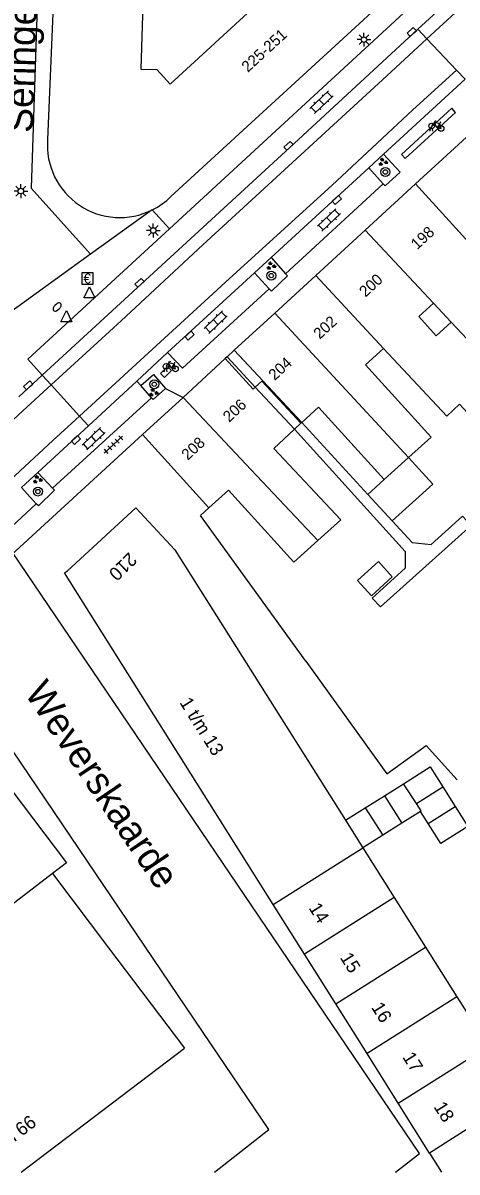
# Model space of a CAD drawing. Extents: x 132998 to 136004, y 396998 to 398512.
# Drawn here: x 134710.2 to 134749.3, y 397000 to 397103.3 of the extents above; entities that cross this region are included whole.
import ezdxf

# ---------------------------------------------------------------- set-up
doc = ezdxf.new("R2010")
doc.units = 0
for name, color, linetype in [('gg-afsc-erfafscheiding', 7, 'Continuous'), ('gg-anno-huisnummerreeks BGT', 7, 'Continuous'), ('gg-anno-openbare ruimte label', 7, 'Continuous'), ('gg-bbg-gedigitaliseerde bebouwing', 7, 'Continuous'), ('gg-bbg-gedigitaliseerde bebouwing onder overbouw', 7, 'Continuous'), ('gg-bbg-gedigitaliseerde bijgebouw', 7, 'Continuous'), ('gg-bbg-gedigitaliseerde overbouw', 7, 'Continuous'), ('gg-bbg-hoofdgebouw', 7, 'Continuous'), ('gg-bbg-luifel en loopbrug', 7, 'Continuous'), ('gg-bbg-pand overbouw', 7, 'Continuous'), ('gg-bbg-tussenscheiding', 7, 'Continuous'), ('gg-bbg-tussenscheiding niveau 01', 7, 'Continuous'), ('gg-knt-plantopografie kant verharding', 7, 'Continuous'), ('gg-knt-verharding', 7, 'Continuous'), ('gg-knt-verharding nz', 7, 'Continuous'), ('gt-anno-plantopografie huisnummer', 7, 'Continuous'), ('gt-bbg-plantopografie pand', 7, 'Continuous'), ('gt-bbg-plantopografie tussenscheiding', 7, 'Continuous'), ('gt-grn-vlakafsluiter', 7, 'Continuous'), ('gt-grn-weggrens', 7, 'Continuous'), ('gt-symb-betaalautomaat', 7, 'Continuous'), ('gt-symb-boom', 7, 'Continuous'), ('gt-symb-brandkraan', 7, 'Continuous'), ('gt-symb-fietsenrek', 7, 'Continuous'), ('gt-symb-groenvak', 7, 'Continuous'), ('gt-symb-klinker verharding', 7, 'Continuous'), ('gt-symb-kolk', 7, 'Continuous'), ('gt-symb-lichtmast', 7, 'Continuous'), ('gt-symb-tegel verharding', 7, 'Continuous'), ('gt-symb-waterafsluiter', 7, 'Continuous')]:
    doc.layers.add(name, color=color, linetype=linetype)

# ---------------------------------------------------------------- blocks, each defined once
blk = doc.blocks.new('gt0-LMAST')
at = {"layer": 'gt-symb-lichtmast'}
for p, q in [((-0.18, 0.17), (-0.45, 0.44)), ((-0.01, 0.25), (-0.01, 0.62)), ((0.17, 0.17), (0.44, 0.44)), ((-0.26, 0), (-0.63, 0)), ((-0.18, -0.18), (-0.45, -0.45)), ((-0.01, -0.25), (-0.01, -0.63)), ((0.44, -0.45), (0.17, -0.18)), ((0.24, 0), (0.62, 0))]:
    blk.add_line(p, q, dxfattribs=at)
blk.add_circle((-0.01, 0), 0.25, dxfattribs=at)
blk = doc.blocks.new('gt0-KOLK')
at = {"layer": 'gt-symb-kolk'}
blk.add_lwpolyline([(0, 0), (0.38, 0), (0.38, 0.4), (-0.37, 0.4), (-0.37, 0), (0, 0)], dxfattribs=at)
blk = doc.blocks.new('gt0-KL1')
at = {"layer": 'gt-symb-klinker verharding'}
for p, q in [((-1.15, 0.3), (1.15, 0.3)), ((-1, -0.3), (-1, 0.3)), ((-0.5, 0.3), (-0.5, 0.45)), ((0, -0.3), (0, 0.3)), ((0.5, 0.3), (0.5, 0.45)), ((1, -0.3), (1, 0.3)), ((-1.15, -0.3), (1.15, -0.3)), ((-0.5, -0.45), (-0.5, -0.3)), ((0.5, -0.45), (0.5, -0.3))]:
    blk.add_line(p, q, dxfattribs=at)
blk = doc.blocks.new('gt0-GRVAK')
at = {"layer": 'gt-symb-groenvak'}
for p, q in [((-0.11, 0.19), (-0.23, 0.24)), ((-0.18, 0.15), (0.09, 0.15)), ((-0.09, 0.21), (-0.16, 0.32)), ((-0.05, 0.21), (-0.05, 0.39)), ((0, 0.21), (0.06, 0.32)), ((0.02, 0.19), (0.13, 0.24)), ((0.26, -0.05), (0.2, 0.06)), ((0.31, -0.05), (0.31, 0.13)), ((0.35, -0.05), (0.41, 0.06)), ((-0.24, -0.23), (-0.36, -0.18)), ((-0.32, -0.26), (-0.05, -0.26)), ((-0.23, -0.21), (-0.29, -0.09)), ((-0.18, -0.2), (-0.18, -0.02)), ((-0.14, -0.21), (-0.07, -0.09)), ((-0.12, -0.23), (0, -0.18)), ((0.24, -0.07), (0.12, -0.02)), ((0.17, -0.11), (0.44, -0.11)), ((0.37, -0.07), (0.49, -0.02))]:
    blk.add_line(p, q, dxfattribs=at)
blk = doc.blocks.new('gt0-BOOM')
at = {"layer": 'gt-symb-boom'}
for radius in [0.4, 0.2]:
    blk.add_circle((0, 0), radius, dxfattribs=at)
blk = doc.blocks.new('gt0-BR')
at = {"layer": 'gt-symb-brandkraan'}
for centre, radius, start, end in [((-0.24, 0), 0.206, 107.5669, 252.4331), ((0.6, -2.66), 3, 106.892, 107.5669), ((0, -0.69), 0.938, 73.108, 106.892), ((-0.6, -2.66), 3, 72.4331, 73.108), ((0.24, 0), 0.206, 287.567, 72.4331), ((0.6, 2.66), 3, 252.4331, 253.108), ((0, 0.69), 0.938, 253.108, 286.8921), ((-0.6, 2.66), 3, 286.8921, 287.567)]:
    blk.add_arc(centre, radius, start, end, dxfattribs=at)
blk = doc.blocks.new('gt0-WAFSL')
at = {"layer": 'gt-symb-waterafsluiter'}
for p, q in [((-0.5, -0.33), (0, 0.67)), ((0, 0.67), (0.5, -0.33)), ((0.5, -0.33), (-0.5, -0.33))]:
    blk.add_line(p, q, dxfattribs=at)
blk = doc.blocks.new('gt0-BA')
at = {"layer": 'gt-symb-betaalautomaat'}
blk.add_lwpolyline([(-0.5, -0.51), (0.5, -0.51), (0.5, 0.49), (-0.5, 0.49)], close=True, dxfattribs=at)
blk.add_text('€', height=0.9, dxfattribs=at).set_placement((-0.36, -0.46))
blk = doc.blocks.new('gt0-FREK')
at = {"layer": 'gt-symb-fietsenrek'}
for p, q in [((0.26, 0.76), (0.29, 0.82)), ((0.54, 0.34), (0.26, 0.76)), ((0.29, 0.82), (0.77, 0.71)), ((0.77, 0.71), (0.54, 0.34)), ((0.76, 0.84), (0.87, 0.82)), ((0.77, 0.71), (0.84, 0.82)), ((0.89, 0.25), (0.77, 0.71))]:
    blk.add_line(p, q, dxfattribs=at)
for points in [[(-0.12, 0), (-0.05, 0.31), (0.05, 0.31), (0.12, 0)], [(0.04, 0.48), (0.23, 0.71), (0.26, 0.76)], [(0.29, 0.82), (0.36, 0.94), (0.45, 0.93)], [(0.54, 0.34), (0.56, 0.31), (0.89, 0.25)]]:
    blk.add_lwpolyline(points, dxfattribs=at)
for centre in [(0.04, 0.48), (0.89, 0.25)]:
    blk.add_circle(centre, 0.252, dxfattribs=at)
blk = doc.blocks.new('gt0-TEG1')
at = {"layer": 'gt-symb-tegel verharding'}
for p, q in [((-1.12, 0), (1.13, 0)), ((-0.9, -0.25), (-0.9, 0.25)), ((-0.45, -0.25), (-0.45, 0.25)), ((0, -0.25), (0, 0.25)), ((0.45, -0.25), (0.45, 0.25)), ((0.9, -0.25), (0.9, 0.25))]:
    blk.add_line(p, q, dxfattribs=at)

msp = doc.modelspace()

# ---------------------------------------------------------------- linework, layer by layer
at = {"layer": 'gg-afsc-erfafscheiding'}
for p, q in [((134735.31, 397067.41), (134741.26, 397060.94)), ((134742.4, 397050.82), (134750.56, 397058.14)), ((134746.5, 397038.36), (134749.3, 397035.28))]:
    msp.add_line(p, q, dxfattribs=at)
for points in [[(134734.66, 397066.81), (134744.63, 397055.8), (134744.61, 397054.29), (134741.65, 397051.61), (134742.4, 397050.82)], [(134735.68, 397045.93), (134726.21, 397059.03), (134726.96, 397059.72)], [(134743.46, 397058.55), (134745.24, 397056.62), (134746.96, 397056.42), (134749.79, 397058.98), (134750.56, 397058.14)]]:
    msp.add_lwpolyline(points, dxfattribs=at)
at = {"layer": 'gg-bbg-gedigitaliseerde bebouwing'}
for p, q in [((134748.77, 397076.43), (134747.17, 397078.14)), ((134732.8, 397065.06), (134734.66, 397066.81)), ((134726.96, 397059.72), (134720.97, 397066.31)), ((134742.73, 397062.28), (134744.91, 397064.25))]:
    msp.add_line(p, q, dxfattribs=at)
for points in [[(134722.77, 397119.57), (134721.46, 397119.61), (134720.83, 397099.17), (134722.27, 397099.13), (134723.48, 397097.82), (134736.67, 397109.98), (134733.58, 397113.33)], [(134747.17, 397078.14), (134745.84, 397076.94), (134747.41, 397075.2), (134748.77, 397076.43)], [(134744.91, 397064.25), (134746.95, 397066.09), (134741.05, 397072.6), (134742.67, 397074.07)], [(134754.61, 397070.19), (134751.31, 397067.11), (134749.51, 397069.04), (134748.36, 397067.97), (134742.67, 397074.07)], [(134735.31, 397067.41), (134736.83, 397068.79), (134742.73, 397062.28)], [(134736.76, 397056.78), (134738.83, 397058.65), (134732.8, 397065.06)], [(134736.76, 397056.78), (134734.61, 397054.83), (134728.73, 397061.32), (134726.96, 397059.72)]]:
    msp.add_lwpolyline(points, dxfattribs=at)
at = {"layer": 'gg-bbg-gedigitaliseerde bebouwing onder overbouw'}
for p, q in [((134735.31, 397067.41), (134729.24, 397073.9)), ((134731.12, 397070.59), (134728.59, 397073.3)), ((134734.66, 397066.81), (134731.12, 397070.59))]:
    msp.add_line(p, q, dxfattribs=at)
at = {"layer": 'gg-bbg-gedigitaliseerde bijgebouw'}
msp.add_lwpolyline([(134740.34, 397053.2), (134741.59, 397051.82), (134743.46, 397053.51), (134742.21, 397054.89), (134740.34, 397053.2)], dxfattribs=at)
at = {"layer": 'gg-bbg-gedigitaliseerde overbouw'}
for p, q in [((134735.23, 397067.34), (134734.66, 397066.81)), ((134735.31, 397067.41), (134735.23, 397067.34))]:
    msp.add_line(p, q, dxfattribs=at)
at = {"layer": 'gg-bbg-hoofdgebouw'}
for p, q in [((134713.67, 397123.18), (134712.44, 397092.85)), ((134750.83, 397093.7), (134745.55, 397088.85)), ((134745.55, 397088.85), (134741.03, 397084.71)), ((134741.03, 397084.71), (134736.57, 397080.62)), ((134736.57, 397080.62), (134732.89, 397077.24)), ((134732.89, 397077.24), (134729.24, 397073.9)), ((134728.43, 397073.15), (134724.63, 397069.66)), ((134728.59, 397073.3), (134728.43, 397073.15)), ((134724.63, 397069.66), (134720.97, 397066.31))]:
    msp.add_line(p, q, dxfattribs=at)
msp.add_lwpolyline([(134723.54, 397087.73), (134745.9, 397108.25), (134744.53, 397109.74)], dxfattribs=at)
for centre, radius, start, end in [((134718.94, 397092.35), 6.52, 175.5991, 296.6091), ((134718.95, 397092.34), 6.51, 296.5889, 314.8919)]:
    msp.add_arc(centre, radius, start, end, dxfattribs=at)
at = {"layer": 'gg-bbg-luifel en loopbrug'}
for p, q in [((134742.73, 397062.28), (134741.26, 397060.94)), ((134741.26, 397060.94), (134743.46, 397058.55))]:
    msp.add_line(p, q, dxfattribs=at)
msp.add_lwpolyline([(134744.91, 397064.25), (134747.12, 397061.86), (134743.46, 397058.55)], dxfattribs=at)
at = {"layer": 'gg-bbg-pand overbouw'}
msp.add_line((134728.59, 397073.3), (134729.24, 397073.9), dxfattribs=at)
at = {"layer": 'gg-bbg-tussenscheiding'}
for p, q in [((134745.55, 397088.85), (134751.63, 397082.16)), ((134741.03, 397084.71), (134747.17, 397078.14)), ((134736.57, 397080.62), (134742.67, 397074.07)), ((134744.91, 397064.25), (134732.89, 397077.24)), ((134748.77, 397076.43), (134754.61, 397070.19))]:
    msp.add_line(p, q, dxfattribs=at)
for points in [[(134731.12, 397070.59), (134730.93, 397070.41), (134728.43, 397073.15)], [(134736.76, 397056.78), (134730.76, 397063.15), (134724.63, 397069.66)]]:
    msp.add_lwpolyline(points, dxfattribs=at)
at = {"layer": 'gg-bbg-tussenscheiding niveau 01'}
msp.add_lwpolyline([(134735.23, 397067.34), (134731.71, 397071.11), (134731.12, 397070.59)], dxfattribs=at)
at = {"layer": 'gg-knt-plantopografie kant verharding'}
for points in [[(134743.76, 397000), (134745.9, 397001.66), (134735.4, 397017.15), (134709.24, 397055.76), (134701.83, 397048.87)], [(134727.45, 397000), (134732.36, 397003.81), (134727.12, 397011.54), (134701.83, 397048.87)]]:
    msp.add_lwpolyline(points, dxfattribs=at)
at = {"layer": 'gg-knt-verharding'}
for p, q in [((134757.05, 397115.8), (134723.41, 397084.83)), ((134745.76, 397102.77), (134756.94, 397113.05)), ((134745.76, 397102.77), (134746.58, 397101.91)), ((134746.58, 397101.91), (134749.24, 397099.08)), ((134749.24, 397099.08), (134750.01, 397098.27)), ((134750.01, 397098.27), (134742.67, 397091.52)), ((134742.67, 397091.52), (134741.34, 397090.3)), ((134741.34, 397090.3), (134732.57, 397082.25)), ((134742.64, 397088.86), (134741.34, 397090.3)), ((134733.86, 397080.78), (134742.64, 397088.86)), ((134732.57, 397082.25), (134731.07, 397080.86)), ((134732.57, 397082.25), (134733.86, 397080.78)), ((134731.07, 397080.86), (134723.24, 397073.69)), ((134732.39, 397079.42), (134731.07, 397080.86)), ((134724.59, 397072.28), (134732.39, 397079.42)), ((134720.47, 397071.13), (134723.24, 397073.69)), ((134723.24, 397073.69), (134724.59, 397072.28)), ((134709.84, 397069.71), (134711.94, 397071.66)), ((134720.47, 397071.13), (134716.11, 397067.11)), ((134720.83, 397070.73), (134720.47, 397071.13)), ((134721.79, 397069.63), (134720.83, 397070.73)), ((134712.87, 397061.5), (134721.79, 397069.63)), ((134716.11, 397067.11), (134711.55, 397062.91)), ((134711.55, 397062.91), (134710.1, 397061.55)), ((134711.55, 397062.91), (134712.87, 397061.5)), ((134710.1, 397061.55), (134711.41, 397060.1))]:
    msp.add_line(p, q, dxfattribs=at)
for points in [[(134711.94, 397071.66), (134734.25, 397092.13), (134745.76, 397102.77)], [(134742.67, 397091.52), (134744.16, 397089.91), (134742.81, 397088.67), (134742.64, 397088.86)], [(134723.41, 397084.83), (134710.67, 397073.11), (134711.94, 397071.66)], [(134733.86, 397080.78), (134734.04, 397080.59), (134732.58, 397079.21), (134732.39, 397079.42)], [(134720.83, 397070.73), (134721.96, 397071.72), (134723.06, 397070.46)], [(134723.06, 397070.46), (134721.93, 397069.47), (134721.79, 397069.63)], [(134712.87, 397061.5), (134713.05, 397061.31), (134711.61, 397059.9), (134711.41, 397060.1)], [(134711.41, 397060.1), (134706.57, 397055.63), (134705.18, 397057.05)]]:
    msp.add_lwpolyline(points, dxfattribs=at)
at = {"layer": 'gg-knt-verharding nz'}
msp.add_line((134746.58, 397101.91), (134757.71, 397112.18), dxfattribs=at)
for points in [[(134746.58, 397101.91), (134742.59, 397098.22), (134726.4, 397083.37), (134719.05, 397076.55), (134712.75, 397070.78)], [(134749.24, 397099.08), (134745.32, 397095.51), (134738.01, 397088.72), (134729.13, 397080.65), (134715.31, 397067.98)], [(134749.16, 397095.29), (134748.83, 397095.66), (134744.29, 397091.5), (134744.63, 397091.13), (134749.16, 397095.29)], [(134723.6, 397072.09), (134723.25, 397072.45), (134722.6, 397071.82), (134722.95, 397071.46), (134723.6, 397072.09)], [(134636.67, 397000), (134639.77, 397002.98), (134663.02, 397025.03), (134668.87, 397030.42), (134682.15, 397042.72), (134689.5, 397049.4), (134704.27, 397062.97), (134710.2, 397068.45), (134712.75, 397070.78)], [(134642.16, 397000), (134642.47, 397000.3), (134665.72, 397022.35), (134684.85, 397040.04), (134692.19, 397046.72), (134706.97, 397060.29), (134712.9, 397065.77), (134715.31, 397067.98)]]:
    msp.add_lwpolyline(points, dxfattribs=at)
at = {"layer": 'gt-bbg-plantopografie pand'}
for p, q in [((134732.75, 397024.06), (134713.96, 397053.87)), ((134742.76, 397033.84), (134744.48, 397034.92)), ((134748.01, 397034.63), (134749.12, 397032.88)), ((134741.03, 397032.75), (134742.76, 397033.84)), ((134739.26, 397031.63), (134741.03, 397032.75)), ((134746, 397032.43), (134744.32, 397031.37)), ((134746.68, 397031.34), (134746, 397032.43)), ((134744.32, 397031.37), (134742.6, 397030.28)), ((134742.6, 397030.28), (134740.82, 397029.15)), ((134740.82, 397029.15), (134743.64, 397024.69)), ((134743.64, 397024.69), (134746.46, 397020.23)), ((134735.57, 397019.59), (134732.75, 397024.06)), ((134746.46, 397020.23), (134749.28, 397015.76)), ((134738.38, 397015.12), (134735.57, 397019.59)), ((134741.19, 397010.65), (134738.38, 397015.12)), ((134749.28, 397015.76), (134752.1, 397011.3)), ((134710.06, 397000), (134724.77, 397011.14)), ((134744, 397006.18), (134741.19, 397010.65)), ((134746.81, 397001.71), (134744, 397006.18)), ((134746.81, 397001.71), (134747.89, 397000))]:
    msp.add_line(p, q, dxfattribs=at)
for points in [[(134713.96, 397053.87), (134714.24, 397054.05), (134720.38, 397059.73)], [(134720.38, 397059.73), (134723.9, 397055.94), (134739.26, 397031.63)], [(134691.2, 397035.14), (134691.81, 397035.61), (134702.23, 397043.5), (134714.13, 397027.8), (134712.87, 397026.84)], [(134744.48, 397034.92), (134746.87, 397036.43), (134748.01, 397034.63)], [(134749.12, 397032.88), (134750.26, 397031.07), (134747.82, 397029.53), (134746.68, 397031.34)], [(134712.87, 397026.84), (134717.93, 397020.17), (134724.77, 397011.14)]]:
    msp.add_lwpolyline(points, dxfattribs=at)
at = {"layer": 'gt-bbg-plantopografie tussenscheiding'}
for p, q in [((134745.63, 397033.13), (134744.48, 397034.92)), ((134745.63, 397033.13), (134748.01, 397034.63)), ((134742.76, 397033.84), (134744.32, 397031.37)), ((134741.03, 397032.75), (134742.6, 397030.28)), ((134746.68, 397031.34), (134749.12, 397032.88)), ((134739.26, 397031.63), (134740.82, 397029.15)), ((134732.75, 397024.06), (134740.82, 397029.15)), ((134712.87, 397026.84), (134703.26, 397019.49)), ((134743.64, 397024.69), (134735.57, 397019.59)), ((134738.38, 397015.12), (134746.46, 397020.23)), ((134749.28, 397015.76), (134741.19, 397010.65)), ((134744, 397006.18), (134752.1, 397011.3)), ((134754.92, 397006.84), (134746.81, 397001.71))]:
    msp.add_line(p, q, dxfattribs=at)
msp.add_lwpolyline([(134746, 397032.43), (134746.05, 397032.47), (134745.63, 397033.13)], dxfattribs=at)
at = {"layer": 'gt-grn-vlakafsluiter'}
for points in [[(134720.97, 397066.31), (134681.96, 397030.53), (134682.23, 397030.15), (134680.76, 397028.74)], [(134735.68, 397045.93), (134742.98, 397035.82), (134746.5, 397038.36)]]:
    msp.add_lwpolyline(points, dxfattribs=at)
at = {"layer": 'gt-grn-weggrens'}
for p, q in [((134721.86, 397086.52), (134716.31, 397082.53)), ((134721.86, 397086.52), (134723.41, 397084.83)), ((134716.31, 397082.53), (134705.2, 397074.53)), ((134711.94, 397071.66), (134712.75, 397070.78)), ((134712.75, 397070.78), (134715.31, 397067.98)), ((134723.06, 397070.46), (134724.63, 397069.66)), ((134715.31, 397067.98), (134716.11, 397067.11))]:
    msp.add_line(p, q, dxfattribs=at)
msp.add_lwpolyline([(134712.5, 397134.83), (134710.97, 397088.46), (134716.31, 397082.53)], dxfattribs=at)

# ---------------------------------------------------------------- block references
at = {"layer": 'gt-symb-betaalautomaat'}
msp.add_blockref('gt0-BA', (134716.03, 397080.36), dxfattribs=at)
at = {"layer": 'gt-symb-boom'}
for p in [(134742.84, 397089.93), (134732.57, 397080.61), (134722.04, 397070.84), (134711.57, 397061.19)]:
    msp.add_blockref('gt0-BOOM', p, dxfattribs=at)
at = {"layer": 'gt-symb-brandkraan', "rotation": 45.32415936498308}
msp.add_blockref('gt0-BR', (134713.3, 397077.79), dxfattribs=at)
at = {"layer": 'gt-symb-fietsenrek'}
for p in [(134746.97, 397093.59), (134723.06, 397071.97)]:
    msp.add_blockref('gt0-FREK', p, dxfattribs=at)
at = {"layer": 'gt-symb-groenvak'}
for p in [(134742.61, 397090.82), (134732.54, 397081.48), (134721.96, 397070.09), (134711.52, 397062.28)]:
    msp.add_blockref('gt0-GRVAK', p, dxfattribs=at)
at = {"layer": 'gt-symb-klinker verharding'}
for p, rotation in [((134737.09, 397096.21), 43.581074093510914), ((134737.76, 397085.62), 43.54158234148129), ((134727.57, 397076.42), 43.54158234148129), ((134716.59, 397065.94), 43.54158234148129)]:
    msp.add_blockref('gt0-KL1', p, dxfattribs=dict(at, rotation=rotation))
at = {"layer": 'gt-symb-kolk'}
for p, rotation in [((134745.35, 397102.37), 42.689957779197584), ((134734.25, 397092.13), 42.60899614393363), ((134738.34, 397087.57), -137.71475165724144), ((134720.84, 397079.81), 42.44710185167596), ((134725.09, 397075.37), -137.47195593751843), ((134710.82, 397070.6), 42.689957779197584), ((134714.86, 397065.98), -137.39100385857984)]:
    msp.add_blockref('gt0-KOLK', p, dxfattribs=dict(at, rotation=rotation))
at = {"layer": 'gt-symb-lichtmast'}
for p in [(134740.92, 397101.83), (134710.04, 397088.21), (134721.96, 397084.67)]:
    msp.add_blockref('gt0-LMAST', p, dxfattribs=at)
at = {"layer": 'gt-symb-tegel verharding', "rotation": -137.4719559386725}
msp.add_blockref('gt0-TEG1', (134718.37, 397065.42), dxfattribs=at)
at = {"layer": 'gt-symb-waterafsluiter'}
for p in [(134716.2, 397078.93), (134714.13, 397076.79)]:
    msp.add_blockref('gt0-WAFSL', p, dxfattribs=at)

# ---------------------------------------------------------------- texts
at = {"layer": 'gg-anno-huisnummerreeks BGT'}
for s, p in [('225-251', (134730.46, 397098.84)), ('198', (134745.7, 397082.89)), ('200', (134741.05, 397078.62)), ('202', (134736.93, 397074.84)), ('204', (134732.88, 397071.13)), ('206', (134728.78, 397067.37)), ('208', (134725.05, 397063.95))]:
    msp.add_text(s, height=1, rotation=42.5, dxfattribs=at).set_placement(p)
at = {"layer": 'gg-anno-openbare ruimte label'}
for s, rotation, p in [('Seringenhof', 88.2, (134711.1, 397093.43)), ('Weverskaarde', 304.1, (134710.29, 397043.07))]:
    msp.add_text(s, height=2.5, rotation=rotation, dxfattribs=at).set_placement(p)
at = {"layer": 'gt-anno-plantopografie huisnummer'}
for s, rotation, p in [('210', 224.1669, (134719.77, 397055.79)), ('1 t/m 13', 302.179, (134724.28, 397042.22)), ('14', 302.179, (134735.9, 397023.75)), ('15', 302.179, (134738.72, 397019.28)), ('16', 302.179, (134741.53, 397014.81)), ('17', 302.179, (134744.34, 397010.34)), ('18', 302.179, (134747.15, 397005.87)), ('40 t/m 66', 37.1346, (134706.2, 397000.21))]:
    msp.add_text(s, height=1.2, rotation=rotation, dxfattribs=at).set_placement(p)

doc.saveas('drawing.dxf')
